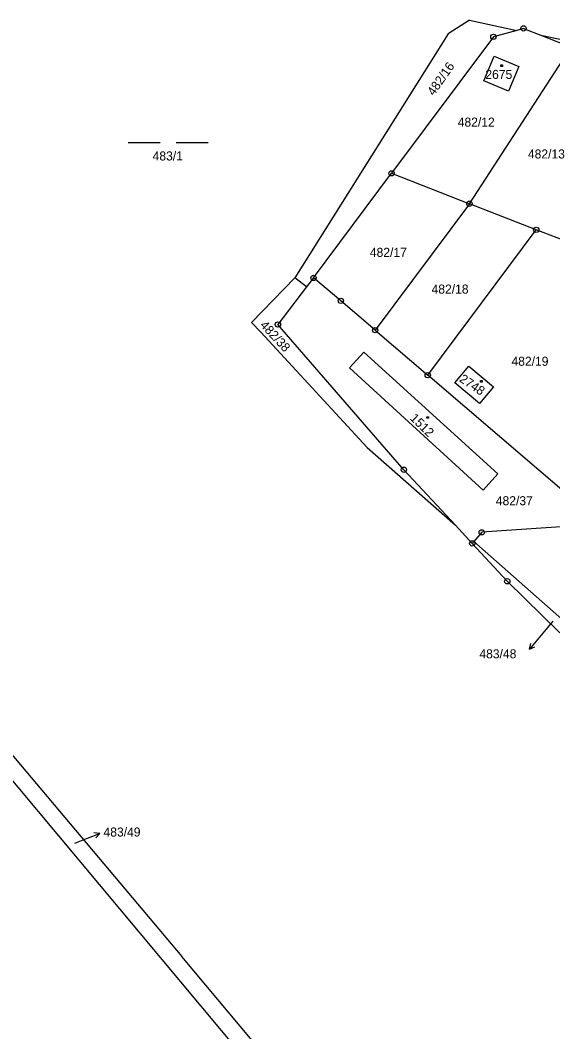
# Model space of a CAD drawing. Extents: x -795483 to -789093, y -1112258 to -1108741.
# Drawn here: x -790799.2 to -790699.1, y -1110788.6 to -1110598.4 of the extents above; entities that cross this region are included whole.
import ezdxf

# ---------------------------------------------------------------- set-up
doc = ezdxf.new("R2010")
doc.units = 0
for name, color, linetype in [('Komunikace', 7, 'Continuous'), ('Vrstva 1', 7, 'Continuous'), ('Vrstva 14', 7, 'Continuous'), ('Vrstva 15', 7, 'Continuous'), ('Vrstva 16', 7, 'Continuous'), ('Vrstva 23', 7, 'Continuous'), ('Vrstva 25', 7, 'Continuous'), ('Vrstva 28', 7, 'Continuous')]:
    doc.layers.add(name, color=color, linetype=linetype)

msp = doc.modelspace()

# ---------------------------------------------------------------- linework, layer by layer
at = {"layer": 'Komunikace'}
for p, q in [((-790699.13, -1110711.41), (-790701.61, -1110714.42)), ((-790788.96, -1110753.2), (-790787.07, -1110752.46))]:
    msp.add_line(p, q, dxfattribs=at)
at = {"layer": 'Vrstva 1'}
for p, q in [((-790714.79, -1110598.43), (-790718.76, -1110600.96)), ((-790714.79, -1110598.43), (-790705.9, -1110600.33)), ((-790718.76, -1110600.96), (-790747.62, -1110646.85)), ((-790705.9, -1110600.33), (-790710.28, -1110601.56)), ((-790704.62, -1110599.96), (-790705.9, -1110600.33)), ((-790704.62, -1110599.96), (-790701.07, -1110601.36)), ((-790701.07, -1110601.36), (-790695.68, -1110603.47)), ((-790690.87, -1110603.53), (-790701.07, -1110601.36)), ((-790710.28, -1110601.56), (-790729.43, -1110627.22)), ((-790714.79, -1110632.93), (-790695.68, -1110603.47)), ((-790744.1, -1110646.89), (-790729.43, -1110627.22)), ((-790729.43, -1110627.22), (-790714.79, -1110632.93)), ((-790714.79, -1110632.93), (-790732.51, -1110656.72)), ((-790702.23, -1110637.84), (-790714.79, -1110632.93)), ((-790722.64, -1110665.17), (-790702.23, -1110637.84)), ((-790697, -1110639.88), (-790702.23, -1110637.84)), ((-790747.62, -1110646.85), (-790755.74, -1110655.26)), ((-790745.4, -1110648.59), (-790747.62, -1110646.85)), ((-790744.1, -1110646.89), (-790745.4, -1110648.59)), ((-790738.97, -1110651.2), (-790744.1, -1110646.89)), ((-790745.4, -1110648.59), (-790750.78, -1110655.64)), ((-790732.51, -1110656.72), (-790738.97, -1110651.2)), ((-790755.74, -1110655.26), (-790754.03, -1110657.11)), ((-790727.12, -1110682.95), (-790750.78, -1110655.64)), ((-790754.03, -1110657.11), (-790734.02, -1110678.76)), ((-790732.51, -1110656.72), (-790722.64, -1110665.17)), ((-790737.34, -1110663.81), (-790734.65, -1110660.85)), ((-790734.65, -1110660.85), (-790709.47, -1110683.76)), ((-790712.23, -1110686.8), (-790737.34, -1110663.81)), ((-790694.21, -1110689.49), (-790722.64, -1110665.17)), ((-790734.02, -1110678.76), (-790717.41, -1110693.41)), ((-790717.41, -1110693.41), (-790727.12, -1110682.95)), ((-790709.47, -1110683.76), (-790712.23, -1110686.8)), ((-790714.26, -1110696.81), (-790717.41, -1110693.41)), ((-790689.94, -1110693.15), (-790712.48, -1110694.73)), ((-790713.96, -1110696.46), (-790714.26, -1110696.81)), ((-790712.48, -1110694.73), (-790713.96, -1110696.46)), ((-790675.27, -1110730.61), (-790713.96, -1110696.46)), ((-790714.26, -1110696.81), (-790707.67, -1110703.94)), ((-790697.82, -1110713.65), (-790707.67, -1110703.94)), ((-790825.54, -1110707.15), (-790768.87, -1110774.52)), ((-790805.36, -1110735.92), (-790733.33, -1110821.99)), ((-790703.11, -1110852.63), (-790768.87, -1110774.52))]:
    msp.add_line(p, q, dxfattribs=at)
for points in [[(-790710.15, -1110605.18), (-790705.5, -1110607.12), (-790707.45, -1110611.79), (-790712.09, -1110609.83), (-790710.15, -1110605.18)], [(-790710.24, -1110667.39), (-790712.91, -1110670.49), (-790717.55, -1110666.6), (-790714.92, -1110663.47), (-790710.24, -1110667.39)]]:
    msp.add_lwpolyline(points, dxfattribs=at)
at = {"layer": 'Vrstva 16'}
for p, q in [((-790701.61, -1110714.42), (-790703.52, -1110716.73)), ((-790703.52, -1110716.73), (-790703.27, -1110715.64)), ((-790703.52, -1110716.73), (-790702.5, -1110716.28)), ((-790787.07, -1110752.46), (-790784.28, -1110751.37)), ((-790784.28, -1110751.37), (-790785.39, -1110751.27)), ((-790784.28, -1110751.37), (-790785.03, -1110752.2))]:
    msp.add_line(p, q, dxfattribs=at)
at = {"layer": 'Vrstva 23'}
for p, q in [((-790778.92, -1110621.41), (-790772.92, -1110621.41)), ((-790769.92, -1110621.41), (-790763.92, -1110621.41))]:
    msp.add_line(p, q, dxfattribs=at)
at = {"layer": 'Vrstva 25'}
for p, q in [((-790708.87, -1110606.82), (-790708.57, -1110606.82)), ((-790708.87, -1110607.12), (-790708.87, -1110606.82)), ((-790708.57, -1110606.82), (-790708.57, -1110607.12)), ((-790708.57, -1110607.12), (-790708.87, -1110607.12)), ((-790712.7, -1110666.2), (-790712.4, -1110666.2)), ((-790712.7, -1110666.5), (-790712.7, -1110666.2)), ((-790712.4, -1110666.5), (-790712.7, -1110666.5)), ((-790712.4, -1110666.2), (-790712.4, -1110666.5)), ((-790722.81, -1110672.98), (-790722.51, -1110672.98)), ((-790722.81, -1110673.28), (-790722.81, -1110672.98)), ((-790722.51, -1110673.28), (-790722.81, -1110673.28)), ((-790722.51, -1110672.98), (-790722.51, -1110673.28))]:
    msp.add_line(p, q, dxfattribs=at)
at = {"layer": 'Vrstva 28'}
for centre, radius in [((-790704.62, -1110599.96), 0.5), ((-790710.28, -1110601.56), 0.5), ((-790704.62, -1110599.96), 0.01), ((-790710.28, -1110601.56), 0.01), ((-790729.43, -1110627.22), 0.5), ((-790729.43, -1110627.22), 0.01), ((-790714.79, -1110632.93), 0.5), ((-790714.79, -1110632.93), 0.01), ((-790702.23, -1110637.84), 0.5), ((-790702.23, -1110637.84), 0.01), ((-790744.1, -1110646.89), 0.5), ((-790744.1, -1110646.89), 0.01), ((-790738.97, -1110651.2), 0.5), ((-790738.97, -1110651.2), 0.01), ((-790750.78, -1110655.64), 0.5), ((-790750.78, -1110655.64), 0.01), ((-790732.51, -1110656.72), 0.5), ((-790732.51, -1110656.72), 0.01), ((-790722.64, -1110665.17), 0.5), ((-790722.64, -1110665.17), 0.01), ((-790727.12, -1110682.95), 0.5), ((-790727.12, -1110682.95), 0.01), ((-790712.48, -1110694.73), 0.5), ((-790714.26, -1110696.81), 0.5), ((-790712.48, -1110694.73), 0.01), ((-790714.26, -1110696.81), 0.01), ((-790707.67, -1110703.94), 0.5), ((-790707.67, -1110703.94), 0.01)]:
    msp.add_circle(centre, radius, dxfattribs=at)

# ---------------------------------------------------------------- texts
at = {"layer": 'Vrstva 14'}
for s, rotation, p in [('482/16', 55.026, (-790721.48, -1110612.76)), ('482/38', 312.9927, (-790754.28, -1110655.88))]:
    msp.add_text(s, height=1.7, rotation=rotation, dxfattribs=at).set_placement(p)
for s, height, p in [('482/12', 1.7, (-790716.99, -1110618.44)), ('483/1', 1.7, (-790774.34, -1110624.8)), ('482/13', 1.7, (-790703.8, -1110624.43)), ('482/17', 1.7, (-790733.51, -1110642.93)), ('482/18', 1.7, (-790721.91, -1110649.84)), ('482/19', 1.7, (-790706.89, -1110663.41)), ('482/37', 1.7, (-790709.83, -1110689.64)), ('483/49', 0.1, (-790788.96, -1110753.2))]:
    msp.add_text(s, height=height, dxfattribs=at).set_placement(p)
at = {"layer": 'Vrstva 15'}
msp.add_text('2675', height=1.7, dxfattribs=at).set_placement((-790711.8, -1110609.47))
for s, rotation, p in [('2748', 326.2939, (-790716.83, -1110666.27)), ('1512', 315.5874, (-790726.08, -1110673.4))]:
    msp.add_text(s, height=1.7, rotation=rotation, dxfattribs=at).set_placement(p)
at = {"layer": 'Vrstva 16'}
for s, p in [('483/48', (-790712.92, -1110718.43)), ('483/49', (-790783.57, -1110751.94))]:
    msp.add_text(s, height=1.7, dxfattribs=at).set_placement(p)

doc.saveas('drawing.dxf')
